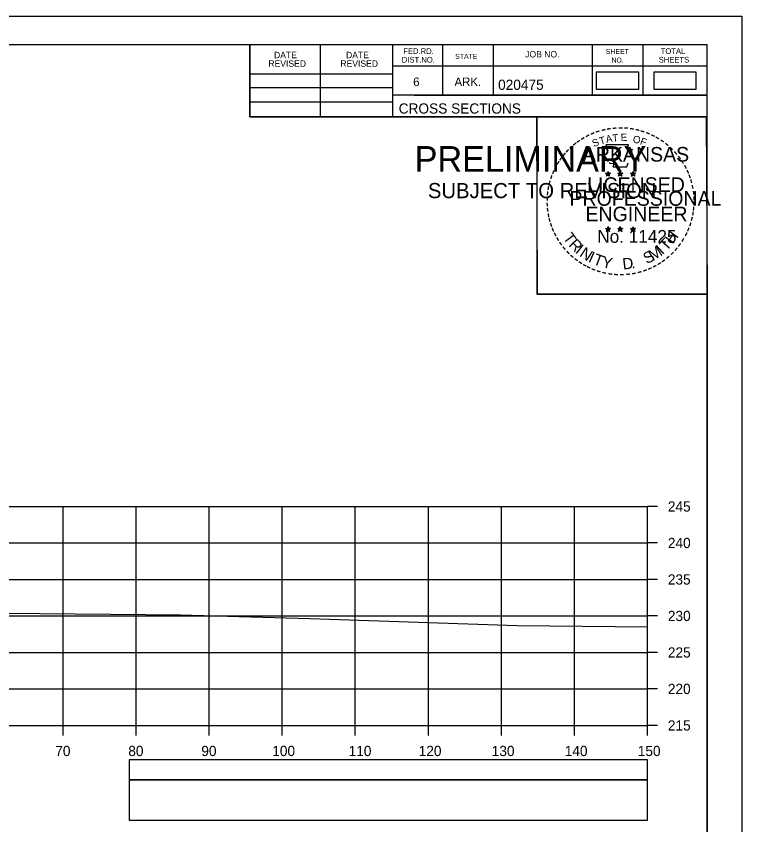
# Model space of a CAD drawing. Extents: x 1386544 to 1388153, y 379785 to 390999.
# Drawn here: x 1387423.2 to 1387522.6, y 388754.7 to 388865.6 of the extents above; entities that cross this region are included whole.
import ezdxf

# ---------------------------------------------------------------- set-up
doc = ezdxf.new("R2010")
doc.units = 0
for name, color, linetype in [('R_Axis', 7, 'Continuous'), ('R_Axis Annot', 7, 'Continuous'), ('R_Border', 7, 'Continuous'), ('R_Border PE', 7, 'Continuous'), ('R_Border Prem', 7, 'Continuous'), ('R_Exist Surface', 7, 'Continuous'), ('R_Grid', 7, 'Continuous'), ('R_No Plot', 7, 'Continuous'), ('S_SHOULDER', 7, 'Continuous')]:
    doc.layers.add(name, color=color, linetype=linetype)

msp = doc.modelspace()

# ---------------------------------------------------------------- linework, layer by layer
at = {"layer": 'R_Axis'}
for p, q in [((1387509.68, 388768.37), (1387509.68, 388798.37)), ((1387511.08, 388798.37), (1387509.68, 388798.37)), ((1387511.08, 388793.37), (1387509.68, 388793.37)), ((1387511.08, 388788.37), (1387509.68, 388788.37)), ((1387511.08, 388783.37), (1387509.68, 388783.37)), ((1387511.08, 388778.37), (1387509.68, 388778.37)), ((1387511.08, 388773.37), (1387509.68, 388773.37)), ((1387209.68, 388768.37), (1387509.68, 388768.37)), ((1387429.68, 388766.97), (1387429.68, 388768.37)), ((1387439.68, 388766.97), (1387439.68, 388768.37)), ((1387449.68, 388766.97), (1387449.68, 388768.37)), ((1387459.68, 388766.97), (1387459.68, 388768.37)), ((1387469.68, 388766.97), (1387469.68, 388768.37)), ((1387479.68, 388766.97), (1387479.68, 388768.37)), ((1387489.68, 388766.97), (1387489.68, 388768.37)), ((1387499.68, 388766.97), (1387499.68, 388768.37)), ((1387509.68, 388766.97), (1387509.68, 388768.37)), ((1387511.08, 388768.37), (1387509.68, 388768.37))]:
    msp.add_line(p, q, dxfattribs=at)
at = {"layer": 'R_Axis Annot'}
for points in [[(1387438.7, 388760.93), (1387509.68, 388760.93), (1387509.68, 388763.64), (1387438.7, 388763.64)], [(1387438.7, 388755.4), (1387509.68, 388755.4), (1387509.68, 388760.93), (1387438.7, 388760.93)]]:
    msp.add_lwpolyline(points, close=True, dxfattribs=at)
at = {"layer": 'R_Border'}
for p, q in [((1387201.68, 388861.66), (1387517.86, 388861.66)), ((1387455.22, 388851.78), (1387455.22, 388861.66)), ((1387464.9, 388851.78), (1387464.9, 388861.66)), ((1387474.76, 388861.66), (1387474.76, 388851.78)), ((1387481.6, 388861.66), (1387481.6, 388854.72)), ((1387488.54, 388861.66), (1387488.54, 388854.72)), ((1387502.12, 388861.66), (1387502.12, 388854.72)), ((1387509.06, 388861.66), (1387509.06, 388854.72)), ((1387517.86, 388656.2), (1387517.86, 388861.66)), ((1387455.22, 388857.64), (1387474.76, 388857.64)), ((1387517.86, 388858.72), (1387474.76, 388858.72)), ((1387517.86, 388858.74), (1387517.86, 388858.74)), ((1387455.22, 388855.78), (1387474.76, 388855.78)), ((1387517.86, 388854.72), (1387474.76, 388854.72)), ((1387477.72, 388854.72), (1387517.86, 388854.72)), ((1387455.22, 388853.84), (1387474.76, 388853.84)), ((1387517.86, 388851.78), (1387455.22, 388851.78))]:
    msp.add_line(p, q, dxfattribs=at)
at = {"layer": 'R_Border PE'}
for p, q in [((1387503.94, 388844.04), (1387504.29, 388843.93)), ((1387503.94, 388844.04), (1387504.19, 388844)), ((1387503.94, 388844.04), (1387504.18, 388843.92)), ((1387504.07, 388843.63), (1387504.29, 388843.93)), ((1387504.07, 388843.63), (1387504.2, 388843.88)), ((1387504.07, 388843.63), (1387504.29, 388843.85)), ((1387504.29, 388844.29), (1387504.25, 388844.04)), ((1387504.29, 388843.93), (1387504.29, 388844.29)), ((1387504.29, 388844.29), (1387504.34, 388844.04)), ((1387504.64, 388844.04), (1387504.29, 388843.93)), ((1387504.5, 388843.63), (1387504.29, 388843.93)), ((1387504.5, 388843.63), (1387504.29, 388843.85)), ((1387504.64, 388844.04), (1387504.35, 388843.99)), ((1387504.5, 388843.63), (1387504.37, 388843.92)), ((1387504.64, 388844.04), (1387504.43, 388843.94)), ((1387505.61, 388844.04), (1387505.96, 388843.93)), ((1387505.61, 388844.04), (1387505.86, 388844)), ((1387505.61, 388844.04), (1387505.85, 388843.92)), ((1387505.74, 388843.63), (1387505.96, 388843.93)), ((1387505.74, 388843.63), (1387505.87, 388843.88)), ((1387505.74, 388843.63), (1387505.96, 388843.85)), ((1387505.96, 388844.29), (1387505.92, 388844.04)), ((1387505.96, 388843.93), (1387505.96, 388844.29)), ((1387505.96, 388844.29), (1387506.01, 388844.04)), ((1387506.31, 388844.04), (1387505.96, 388843.93)), ((1387506.17, 388843.63), (1387505.96, 388843.93)), ((1387506.17, 388843.63), (1387505.96, 388843.85)), ((1387506.31, 388844.04), (1387506.02, 388843.99)), ((1387506.17, 388843.63), (1387506.04, 388843.92)), ((1387506.31, 388844.04), (1387506.1, 388843.94)), ((1387507.38, 388844.03), (1387507.72, 388843.92)), ((1387507.38, 388844.03), (1387507.63, 388843.98)), ((1387507.38, 388844.03), (1387507.61, 388843.91)), ((1387507.51, 388843.62), (1387507.72, 388843.92)), ((1387507.51, 388843.62), (1387507.63, 388843.86)), ((1387507.51, 388843.62), (1387507.72, 388843.84)), ((1387507.72, 388844.28), (1387507.68, 388844.03)), ((1387507.72, 388843.92), (1387507.72, 388844.28)), ((1387507.72, 388844.28), (1387507.77, 388844.03)), ((1387508.07, 388844.03), (1387507.72, 388843.92)), ((1387507.94, 388843.62), (1387507.72, 388843.92)), ((1387507.94, 388843.62), (1387507.72, 388843.83)), ((1387508.07, 388844.03), (1387507.79, 388843.98)), ((1387507.94, 388843.62), (1387507.8, 388843.91)), ((1387508.07, 388844.03), (1387507.87, 388843.93)), ((1387504.29, 388836.72), (1387504.25, 388836.47)), ((1387504.29, 388836.36), (1387504.29, 388836.72)), ((1387504.29, 388836.72), (1387504.34, 388836.47)), ((1387505.96, 388836.72), (1387505.91, 388836.47)), ((1387505.96, 388836.36), (1387505.96, 388836.72)), ((1387505.96, 388836.72), (1387506, 388836.47)), ((1387507.72, 388836.71), (1387507.68, 388836.46)), ((1387507.72, 388836.35), (1387507.72, 388836.71)), ((1387507.72, 388836.71), (1387507.77, 388836.46)), ((1387503.94, 388836.47), (1387504.29, 388836.36)), ((1387503.94, 388836.47), (1387504.19, 388836.42)), ((1387503.94, 388836.47), (1387504.17, 388836.35)), ((1387504.07, 388836.06), (1387504.29, 388836.36)), ((1387504.07, 388836.06), (1387504.2, 388836.3)), ((1387504.07, 388836.06), (1387504.28, 388836.28)), ((1387504.5, 388836.06), (1387504.28, 388836.27)), ((1387504.63, 388836.47), (1387504.29, 388836.36)), ((1387504.5, 388836.06), (1387504.29, 388836.36)), ((1387504.63, 388836.47), (1387504.35, 388836.42)), ((1387504.5, 388836.06), (1387504.36, 388836.35)), ((1387504.63, 388836.47), (1387504.43, 388836.37)), ((1387505.61, 388836.47), (1387505.96, 388836.36)), ((1387505.61, 388836.47), (1387505.86, 388836.42)), ((1387505.61, 388836.47), (1387505.84, 388836.35)), ((1387505.74, 388836.06), (1387505.96, 388836.36)), ((1387505.74, 388836.06), (1387505.87, 388836.3)), ((1387505.74, 388836.06), (1387505.95, 388836.28)), ((1387506.17, 388836.06), (1387505.95, 388836.27)), ((1387506.3, 388836.47), (1387505.96, 388836.36)), ((1387506.17, 388836.06), (1387505.96, 388836.36)), ((1387506.3, 388836.47), (1387506.02, 388836.42)), ((1387506.17, 388836.06), (1387506.03, 388836.35)), ((1387506.3, 388836.47), (1387506.1, 388836.37)), ((1387507.37, 388836.46), (1387507.72, 388836.35)), ((1387507.37, 388836.46), (1387507.63, 388836.41)), ((1387507.37, 388836.46), (1387507.61, 388836.34)), ((1387507.51, 388836.05), (1387507.72, 388836.35)), ((1387507.51, 388836.05), (1387507.63, 388836.29)), ((1387507.51, 388836.05), (1387507.72, 388836.27)), ((1387508.07, 388836.46), (1387507.72, 388836.35)), ((1387507.94, 388836.05), (1387507.72, 388836.35)), ((1387507.94, 388836.05), (1387507.72, 388836.26)), ((1387508.07, 388836.46), (1387507.78, 388836.41)), ((1387507.94, 388836.05), (1387507.8, 388836.34)), ((1387508.07, 388836.46), (1387507.87, 388836.36))]:
    msp.add_line(p, q, dxfattribs=at)
for points in [[(1387503.98, 388847.92), (1387504.25, 388847.09)], [(1387507.49, 388847), (1387507.64, 388847.28), (1387506.95, 388847.26), (1387507.1, 388847.92), (1387503.98, 388847.92)], [(1387504.47, 388845.5), (1387504.47, 388845.41), (1387505.04, 388845.39), (1387504.98, 388844.92), (1387506.85, 388844.92), (1387507.05, 388845.45)], [(1387504.29, 388844.29), (1387504.5, 388843.63), (1387503.94, 388844.04), (1387504.64, 388844.04), (1387504.07, 388843.63), (1387504.29, 388844.29)], [(1387505.96, 388844.29), (1387506.17, 388843.63), (1387505.61, 388844.04), (1387506.31, 388844.04), (1387505.74, 388843.63), (1387505.96, 388844.29)], [(1387507.72, 388844.28), (1387507.94, 388843.62), (1387507.38, 388844.03), (1387508.07, 388844.03), (1387507.51, 388843.62), (1387507.72, 388844.28)], [(1387504.29, 388836.72), (1387504.5, 388836.06), (1387503.94, 388836.47), (1387504.63, 388836.47), (1387504.07, 388836.06), (1387504.29, 388836.72)], [(1387505.96, 388836.72), (1387506.17, 388836.06), (1387505.61, 388836.47), (1387506.3, 388836.47), (1387505.74, 388836.06), (1387505.96, 388836.72)], [(1387507.72, 388836.71), (1387507.94, 388836.05), (1387507.37, 388836.46), (1387508.07, 388836.46), (1387507.51, 388836.05), (1387507.72, 388836.71)]]:
    msp.add_lwpolyline(points, dxfattribs=at)
for centre, radius in [((1387504.29, 388843.93), 0.172), ((1387504.29, 388843.93), 0.145), ((1387504.29, 388843.93), 0.116), ((1387504.29, 388843.93), 0.0991), ((1387504.29, 388843.93), 0.0747), ((1387504.29, 388843.93), 0.0495), ((1387504.29, 388843.93), 0.0296), ((1387505.96, 388843.93), 0.172), ((1387505.96, 388843.93), 0.145), ((1387505.96, 388843.93), 0.116), ((1387505.96, 388843.93), 0.0991), ((1387505.96, 388843.93), 0.0747), ((1387505.96, 388843.93), 0.0495), ((1387505.96, 388843.93), 0.0296), ((1387507.72, 388843.92), 0.172), ((1387507.72, 388843.92), 0.145), ((1387507.72, 388843.92), 0.116), ((1387507.72, 388843.92), 0.0991), ((1387507.72, 388843.92), 0.0747), ((1387507.72, 388843.92), 0.0495), ((1387507.72, 388843.92), 0.0296), ((1387504.29, 388836.36), 0.172), ((1387504.29, 388836.36), 0.145), ((1387504.29, 388836.36), 0.116), ((1387504.29, 388836.36), 0.0991), ((1387504.29, 388836.36), 0.0747), ((1387504.29, 388836.36), 0.0495), ((1387504.29, 388836.36), 0.0296), ((1387505.95, 388836.36), 0.172), ((1387505.95, 388836.36), 0.145), ((1387505.95, 388836.36), 0.116), ((1387505.95, 388836.36), 0.0991), ((1387505.95, 388836.36), 0.0747), ((1387505.95, 388836.36), 0.0495), ((1387505.95, 388836.36), 0.0296), ((1387507.72, 388836.35), 0.172), ((1387507.72, 388836.35), 0.145), ((1387507.72, 388836.35), 0.116), ((1387507.72, 388836.35), 0.0991), ((1387507.72, 388836.35), 0.0747), ((1387507.72, 388836.35), 0.0495), ((1387507.72, 388836.35), 0.0296)]:
    msp.add_circle(centre, radius, dxfattribs=at)
at = {"layer": 'R_Exist Surface'}
msp.add_lwpolyline([(1387298.42, 388783.73), (1387309, 388783.85), (1387321.3, 388783.96), (1387325.02, 388784), (1387333.85, 388784.07), (1387340.19, 388784.11), (1387348.12, 388784.09), (1387395.81, 388784.01), (1387398.05, 388784), (1387402.48, 388783.95), (1387445.73, 388783.51), (1387463.47, 388783.03), (1387491.83, 388782.07), (1387509.68, 388781.89)], dxfattribs=at)
at = {"layer": 'R_Grid'}
for p, q in [((1387209.68, 388798.37), (1387509.68, 388798.37)), ((1387429.68, 388768.37), (1387429.68, 388798.37)), ((1387439.68, 388768.37), (1387439.68, 388798.37)), ((1387449.68, 388768.37), (1387449.68, 388798.37)), ((1387459.68, 388768.37), (1387459.68, 388798.37)), ((1387469.68, 388768.37), (1387469.68, 388798.37)), ((1387479.68, 388768.37), (1387479.68, 388798.37)), ((1387489.68, 388768.37), (1387489.68, 388798.37)), ((1387499.68, 388768.37), (1387499.68, 388798.37)), ((1387509.68, 388768.37), (1387509.68, 388798.37)), ((1387209.68, 388793.37), (1387509.68, 388793.37)), ((1387209.68, 388788.37), (1387509.68, 388788.37)), ((1387209.68, 388783.37), (1387509.68, 388783.37)), ((1387209.68, 388778.37), (1387509.68, 388778.37)), ((1387209.68, 388773.37), (1387509.68, 388773.37)), ((1387209.68, 388768.37), (1387509.68, 388768.37))]:
    msp.add_line(p, q, dxfattribs=at)
at = {"layer": 'R_No Plot'}
for p, q in [((1387189.28, 388865.56), (1387522.61, 388865.56)), ((1387493.89, 388829.33), (1387493.89, 388829.33))]:
    msp.add_line(p, q, dxfattribs=at)
for points in [[(1387189.27, 388865.56), (1387522.61, 388865.56), (1387522.61, 388652.22), (1387189.27, 388652.22)], [(1387435.6, 388861.66), (1387455.22, 388861.66), (1387455.22, 388851.78), (1387471.33, 388851.78), (1387494.53, 388851.78), (1387494.53, 388827.45), (1387517.86, 388827.45), (1387517.86, 388656.2), (1387201.68, 388656.2), (1387201.68, 388861.66)], [(1387494.53, 388851.78), (1387517.74, 388851.78), (1387517.86, 388827.45), (1387494.65, 388827.45)]]:
    msp.add_lwpolyline(points, close=True, dxfattribs=at)
at = {"layer": 'S_SHOULDER'}
for points in [[(1387502.67, 388855.57), (1387508.5, 388855.57), (1387508.5, 388857.88), (1387502.67, 388857.88)], [(1387510.54, 388855.57), (1387516.37, 388855.57), (1387516.37, 388857.88), (1387510.54, 388857.88)]]:
    msp.add_lwpolyline(points, close=True, dxfattribs=at)

# ---------------------------------------------------------------- texts
at = {"layer": 'R_Axis Annot'}
for s, p in [('245', (1387512.48, 388797.67)), ('240', (1387512.48, 388792.67)), ('235', (1387512.48, 388787.67)), ('230', (1387512.48, 388782.67)), ('225', (1387512.48, 388777.67)), ('220', (1387512.48, 388772.67)), ('215', (1387512.48, 388767.67)), ('70', (1387428.59, 388764.17)), ('80', (1387438.59, 388764.17)), ('90', (1387448.59, 388764.17)), ('100', (1387458.3, 388764.17)), ('110', (1387468.76, 388764.17)), ('120', (1387478.36, 388764.17)), ('130', (1387488.36, 388764.17)), ('140', (1387498.36, 388764.17)), ('150', (1387508.36, 388764.17))]:
    msp.add_text(s, height=1.4, dxfattribs=at).set_placement(p)
at = {"layer": 'R_Border'}
for s, height, p in [('FED.RD.', 0.782, (1387476.24, 388860.38)), ('SHEET', 0.684, (1387503.98, 388860.38)), ('TOTAL', 0.782, (1387511.5, 388860.38)), ('DATE', 0.879, (1387458.55, 388859.8)), ('DATE', 0.879, (1387468.41, 388859.8)), ('DIST.NO.', 0.782, (1387476.04, 388859.2)), ('STATE', 0.684, (1387483.36, 388859.7)), ('JOB NO.', 0.879, (1387492.94, 388859.9)), ('NO.', 0.684, (1387504.76, 388859.2)), ('SHEETS', 0.782, (1387511.22, 388859.2)), ('REVISED', 0.879, (1387457.77, 388858.62)), ('REVISED', 0.879, (1387467.63, 388858.62)), ('6', 1.17, (1387477.6, 388855.98)), ('ARK.', 1.172, (1387483.26, 388855.98)), ('020475', 1.4, (1387489.23, 388855.46)), ('CROSS SECTIONS', 1.4, (1387475.62, 388852.21))]:
    msp.add_text(s, height=height, rotation=360, dxfattribs=at).set_placement(p)
at = {"layer": 'R_Border PE'}
for s, height, rotation, p in [('-', 1.6, 19.1761, (1387502.73, 388849.05)), ('-', 1.6, 13.6301, (1387503.48, 388849.29)), ('-', 1.6, 10.2193, (1387504.16, 388849.45)), ('-', 1.6, 5.8968, (1387504.89, 388849.56)), ('-', 1.6, 0.1862, (1387505.66, 388849.63)), ('-', 1.6, 357.743, (1387506.38, 388849.62)), ('-', 1.6, 352.1617, (1387507.13, 388849.56)), ('-', 1.6, 347.2049, (1387507.84, 388849.45)), ('-', 1.6, 342.3362, (1387508.48, 388849.29)), ('-', 1.6, 34.0636, (1387500.87, 388848.09)), ('-', 1.6, 28.7918, (1387501.46, 388848.46)), ('-', 1.6, 24.3072, (1387502.1, 388848.78)), ('T', 1, 16.4036, (1387503.25, 388847.93)), ('A', 1, 11.2132, (1387504.08, 388848.18)), ('T', 1, 6.0228, (1387504.93, 388848.34)), ('E', 1, 0.8323, (1387506.03, 388848.45)), ('O', 1, 350.4515, (1387507.63, 388848.24)), ('F', 1, 340.0707, (1387508.59, 388848.02)), ('-', 1.6, 337.8551, (1387509.21, 388849.07)), ('-', 1.6, 334.1211, (1387509.85, 388848.8)), ('-', 1.6, 329.6409, (1387510.42, 388848.52)), ('-', 1.6, 42.9622, (1387499.38, 388846.9)), ('-', 1.6, 38.9507, (1387499.81, 388847.32)), ('-', 1.6, 36.2317, (1387500.29, 388847.69)), ('S', 1, 21.594, (1387502.34, 388847.6)), ('-', 1.6, 325.8627, (1387511.07, 388848.15)), ('-', 1.6, 320.5297, (1387511.68, 388847.73)), ('-', 1.6, 315.5786, (1387512.28, 388847.24)), ('-', 1.6, 50.6142, (1387498.53, 388845.94)), ('-', 1.6, 48.423, (1387498.93, 388846.42)), ('ARKANSAS', 2, 360, (1387500.83, 388845.63)), ('-', 1.6, 309.8797, (1387512.85, 388846.69)), ('-', 1.6, 58.0706, (1387497.79, 388844.84)), ('-', 1.6, 54.2325, (1387498.11, 388845.37)), ('-', 1.6, 306.6522, (1387513.37, 388846.09)), ('-', 1.4, 303.6753, (1387513.86, 388845.52)), ('-', 1.6, 67.7743, (1387497.22, 388843.62)), ('-', 1.6, 62.8713, (1387497.48, 388844.23)), ('-', 1.6, 299.6684, (1387514.18, 388844.91)), ('-', 1.6, 294.6628, (1387514.5, 388844.3)), ('-', 1.6, 72.3945, (1387497, 388842.99)), ('LICENSED', 2, 360, (1387501.43, 388841.48)), ('DWB', 0.01, 360, (1387504.28, 388843.92)), ('DWB', 0.01, 360, (1387505.95, 388843.92)), ('DWB', 0.01, 360, (1387507.71, 388843.91)), ('-', 1.6, 290.5728, (1387514.76, 388843.72)), ('-', 1.6, 285.1233, (1387514.99, 388843.14)), ('-', 1.6, 81.2013, (1387496.67, 388841.56)), ('-', 1.6, 75.461, (1387496.8, 388842.27)), ('-', 1.6, 280.5493, (1387515.19, 388842.4)), ('-', 1.6, 85.1863, (1387496.59, 388840.87)), ('PROFESSIONAL', 2, 360, (1387499.01, 388839.58)), ('-', 1.6, 276.5962, (1387515.35, 388841.63)), ('-', 1.6, 94.1959, (1387496.6, 388839.44)), ('-', 1.6, 89.0622, (1387496.57, 388840.17)), ('-', 1.6, 274.3301, (1387515.41, 388840.91)), ('-', 1.6, 269.9407, (1387515.45, 388840.28)), ('-', 1.6, 98.9479, (1387496.68, 388838.78)), ('ENGINEER', 2, 360, (1387501.2, 388837.45)), ('-', 1.6, 263.5172, (1387515.43, 388839.61)), ('-', 1.6, 101.7149, (1387496.81, 388838.04)), ('-', 1.6, 105.4578, (1387496.97, 388837.45)), ('-', 1.6, 255.7626, (1387515.25, 388838.28)), ('-', 1.6, 260.9953, (1387515.36, 388838.96)), ('-', 1.6, 109.0874, (1387497.19, 388836.82)), ('-', 1.6, 247.8887, (1387514.84, 388836.89)), ('-', 1.6, 252.8681, (1387515.07, 388837.56)), ('-', 1.6, 114.0643, (1387497.44, 388836.22)), ('-', 1.6, 115.7289, (1387497.75, 388835.6)), ('T', 1.54, 306.0406, (1387498.05, 388835.19)), ('No. 11425', 1.757, 360, (1387502.82, 388834.5)), ('DWB', 0.01, 360, (1387504.27, 388836.35)), ('DWB', 0.01, 360, (1387505.94, 388836.35)), ('DWB', 0.01, 360, (1387507.71, 388836.34)), ('H', 1.54, 54.6088, (1387513.17, 388834.23)), ('-', 1.6, 244.6197, (1387514.58, 388836.26)), ('-', 1.6, 120.4471, (1387498.1, 388835.02)), ('-', 1.6, 125.8934, (1387498.51, 388834.46)), ('R', 1.54, 314.005, (1387498.81, 388834.15)), ('T', 1.54, 46.6444, (1387512.28, 388833.29)), ('-', 1.6, 233.8452, (1387513.78, 388834.86)), ('-', 1.6, 239.0712, (1387514.19, 388835.51)), ('-', 1.6, 130.7181, (1387498.97, 388833.9)), ('-', 1.6, 134.2238, (1387499.49, 388833.36)), ('I', 1.54, 321.9694, (1387499.71, 388833.21)), ('N', 1.54, 326.5002, (1387500.28, 388832.74)), ('I', 1.54, 335.3603, (1387501.48, 388831.96)), ('S', 1.54, 26.9312, (1387509.59, 388831.56)), ('M', 1.54, 32.6563, (1387510.43, 388831.96)), ('I', 1.54, 42.1136, (1387511.71, 388832.81)), ('-', 1.6, 225.7653, (1387512.88, 388833.73)), ('-', 1.6, 231.2538, (1387513.35, 388834.29)), ('-', 1.6, 138.9338, (1387500.01, 388832.89)), ('-', 1.6, 144.6463, (1387500.57, 388832.49)), ('T', 1.54, 339.8912, (1387502.14, 388831.63)), ('Y', 1.54, 347.8556, (1387503.36, 388831.18)), ('D', 1.54, 6.3969, (1387506.35, 388830.83)), ('-', 1.6, 215.7363, (1387511.8, 388832.74)), ('-', 1.6, 221.0851, (1387512.35, 388833.22)), ('-', 1.6, 148.0898, (1387501.13, 388832.12)), ('-', 1.6, 151.5704, (1387501.71, 388831.79)), ('-', 1.6, 154.6002, (1387502.23, 388831.55)), ('.', 1.54, 13.7642, (1387507.54, 388830.95)), ('-', 1.6, 204.2516, (1387510.09, 388831.69)), ('-', 1.6, 207.3568, (1387510.71, 388832.01)), ('-', 1.6, 212.2491, (1387511.27, 388832.36)), ('-', 1.6, 158.5612, (1387502.85, 388831.29)), ('-', 1.6, 162.7983, (1387503.54, 388831.08)), ('-', 1.6, 167.5555, (1387504.25, 388830.91)), ('-', 1.6, 173.1155, (1387505.03, 388830.8)), ('-', 1.6, 176.5183, (1387505.77, 388830.75)), ('-', 1.6, 181.5918, (1387506.52, 388830.77)), ('-', 1.6, 185.8167, (1387507.33, 388830.85)), ('-', 1.6, 191.2858, (1387508.06, 388830.98)), ('-', 1.6, 195.4743, (1387508.79, 388831.18)), ('-', 1.6, 200.7184, (1387509.47, 388831.42))]:
    msp.add_text(s, height=height, rotation=rotation, dxfattribs=at).set_placement(p)
at = {"layer": 'R_Border Prem'}
for s, height, p in [('PRELIMINARY', 3.5, (1387477.81, 388844.25)), ('DWB', 0.01, (1387478.55, 388846.1)), ('SUBJECT TO REVISION', 2.0751, (1387479.62, 388840.62))]:
    msp.add_text(s, height=height, rotation=360, dxfattribs=at).set_placement(p)

doc.saveas('drawing.dxf')
